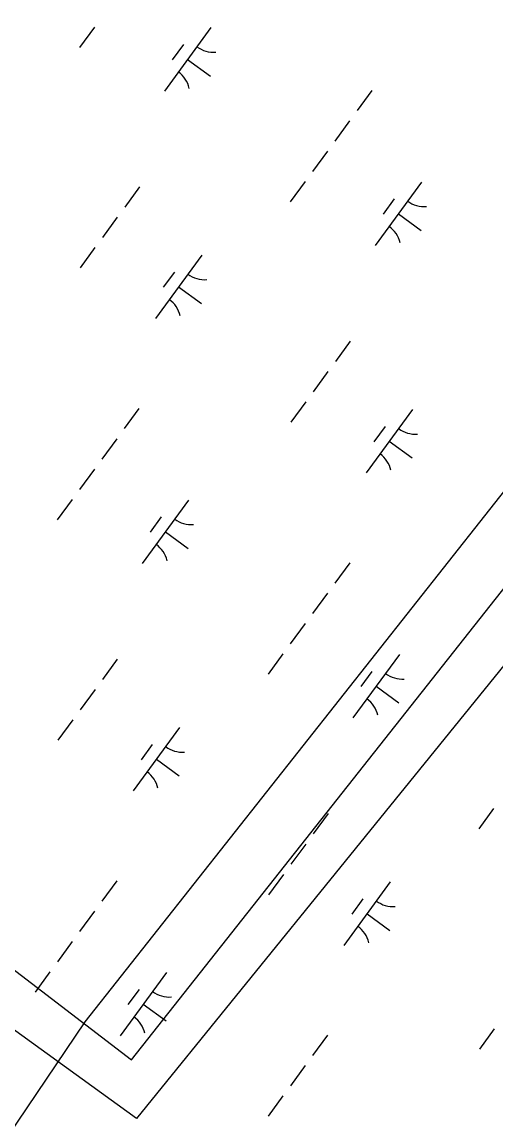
# Model space of a CAD drawing. Extents: x 3905714 to 3926767, y 183354 to 205755.
# Drawn here: x 3917600 to 3917902, y 196577 to 197279 of the extents above; entities that cross this region are included whole.
import ezdxf

# ---------------------------------------------------------------- set-up
doc = ezdxf.new("R2010")
doc.units = 0
doc.layers.add('V-UTIL-LINE', color=7, linetype='Continuous')
doc.layers.add('V-WETL-SWMP', color=7, linetype='Continuous')

msp = doc.modelspace()

# ---------------------------------------------------------------- linework, layer by layer
at = {"layer": 'V-UTIL-LINE'}
for points in [[(3920382.72, 200123.13), (3919431.34, 198911.04), (3917639.74, 196643.01), (3912670.96, 189304.15), (3911629.35, 187953.28)], [(3917520.12, 196733.21), (3917669.62, 196618.74), (3919457.38, 198881.61), (3920417.08, 200095.51)], [(3920481.64, 200045.37), (3917672.78, 196581.37), (3917218.41, 196910.18)]]:
    msp.add_lwpolyline(points, dxfattribs=at)
at = {"layer": 'V-WETL-SWMP'}
for p, q in [((3917645.87, 197276.2), (3917636.41, 197263.29)), ((3917720.05, 197275.87), (3917690.5, 197235.54)), ((3917702.6, 197265.1), (3917695.51, 197255.42)), ((3917705.28, 197255.7), (3917719.8, 197245.06)), ((3917822.6, 197235.97), (3917813.14, 197223.06)), ((3917808.42, 197216.61), (3917798.96, 197203.7)), ((3917794.23, 197197.25), (3917784.78, 197184.34)), ((3917674.64, 197174.6), (3917665.18, 197161.69)), ((3917780.05, 197177.89), (3917770.59, 197164.98)), ((3917854.23, 197177.56), (3917824.68, 197137.23)), ((3917836.78, 197166.8), (3917829.69, 197157.12)), ((3917660.45, 197155.24), (3917651, 197142.33)), ((3917839.46, 197157.4), (3917853.98, 197146.76)), ((3917646.27, 197135.88), (3917636.81, 197122.97)), ((3917714.28, 197131.05), (3917684.73, 197090.71)), ((3917696.82, 197120.28), (3917689.73, 197110.6)), ((3917699.5, 197110.88), (3917714.02, 197100.24)), ((3917808.81, 197076.29), (3917799.36, 197063.39)), ((3917794.63, 197056.93), (3917785.17, 197044.03)), ((3917674.28, 197033.53), (3917664.83, 197020.63)), ((3917780.45, 197037.57), (3917770.99, 197024.67)), ((3917848.46, 197032.74), (3917818.91, 196992.41)), ((3917831, 197021.97), (3917823.91, 197012.29)), ((3917660.1, 197014.17), (3917650.64, 197001.27)), ((3917833.68, 197012.57), (3917848.2, 197001.94)), ((3917645.92, 196994.81), (3917636.46, 196981.91)), ((3917631.73, 196975.45), (3917622.28, 196962.55)), ((3917705.92, 196975.13), (3917676.37, 196934.79)), ((3917688.46, 196964.36), (3917681.37, 196954.68)), ((3917691.14, 196954.96), (3917705.66, 196944.32)), ((3917808.46, 196935.23), (3917799.01, 196922.32)), ((3917794.28, 196915.87), (3917784.82, 196902.96)), ((3917780.1, 196896.51), (3917770.64, 196883.6)), ((3917765.91, 196877.15), (3917756.46, 196864.24)), ((3917840.1, 196876.82), (3917810.55, 196836.49)), ((3917660.5, 196873.86), (3917651.04, 196860.95)), ((3917822.64, 196866.05), (3917815.55, 196856.37)), ((3917825.32, 196856.65), (3917839.84, 196846.02)), ((3917646.32, 196854.5), (3917636.86, 196841.59)), ((3917632.13, 196835.14), (3917622.68, 196822.23)), ((3917700.14, 196830.3), (3917670.59, 196789.97)), ((3917682.69, 196819.54), (3917675.6, 196809.86)), ((3917685.37, 196810.14), (3917699.89, 196799.5)), ((3917900.09, 196778.84), (3917890.64, 196765.94)), ((3917794.68, 196775.55), (3917785.22, 196762.64)), ((3917780.5, 196756.19), (3917771.04, 196743.28)), ((3917766.31, 196736.83), (3917756.86, 196723.92)), ((3917660.15, 196732.79), (3917650.69, 196719.88)), ((3917834.32, 196732), (3917804.77, 196691.67)), ((3917816.87, 196721.23), (3917809.78, 196711.55)), ((3917645.97, 196713.43), (3917636.51, 196700.52)), ((3917819.55, 196711.83), (3917834.07, 196701.19)), ((3917631.78, 196694.07), (3917622.33, 196681.16)), ((3917617.6, 196674.71), (3917608.14, 196661.8)), ((3917691.78, 196674.38), (3917662.23, 196634.05)), ((3917674.33, 196663.62), (3917667.24, 196653.94)), ((3917677.01, 196654.22), (3917691.53, 196643.58)), ((3917900.49, 196638.52), (3917891.03, 196625.62)), ((3917794.33, 196634.49), (3917784.87, 196621.58)), ((3917780.14, 196615.13), (3917770.69, 196602.22)), ((3917765.96, 196595.77), (3917756.5, 196582.86))]:
    msp.add_line(p, q, dxfattribs=at)
for centre, start, end in [((3917721.79, 197277.84), 232.99998, 274.54364), ((3917689.14, 197233.28), 12.99998, 54.54364), ((3917855.97, 197179.54), 232.99998, 274.54364), ((3917823.32, 197134.97), 12.99998, 54.54364), ((3917716.02, 197133.02), 232.99998, 274.54364), ((3917683.37, 197088.46), 12.99998, 54.54364), ((3917850.2, 197034.72), 232.99998, 274.54364), ((3917817.55, 196990.15), 12.99998, 54.54364), ((3917707.66, 196977.1), 232.99998, 274.54364), ((3917675.01, 196932.54), 12.99998, 54.54364), ((3917841.84, 196878.79), 232.99998, 274.54364), ((3917809.19, 196834.23), 12.99998, 54.54364), ((3917701.88, 196832.28), 232.99998, 274.54364), ((3917669.23, 196787.72), 12.99998, 54.54364), ((3917836.06, 196733.97), 232.99998, 274.54364), ((3917803.41, 196689.41), 12.99998, 54.54364), ((3917693.52, 196676.36), 232.99998, 274.54364), ((3917660.87, 196631.79), 12.99998, 54.54364)]:
    msp.add_arc(centre, 17.62, start, end, dxfattribs=at)

doc.saveas('drawing.dxf')
